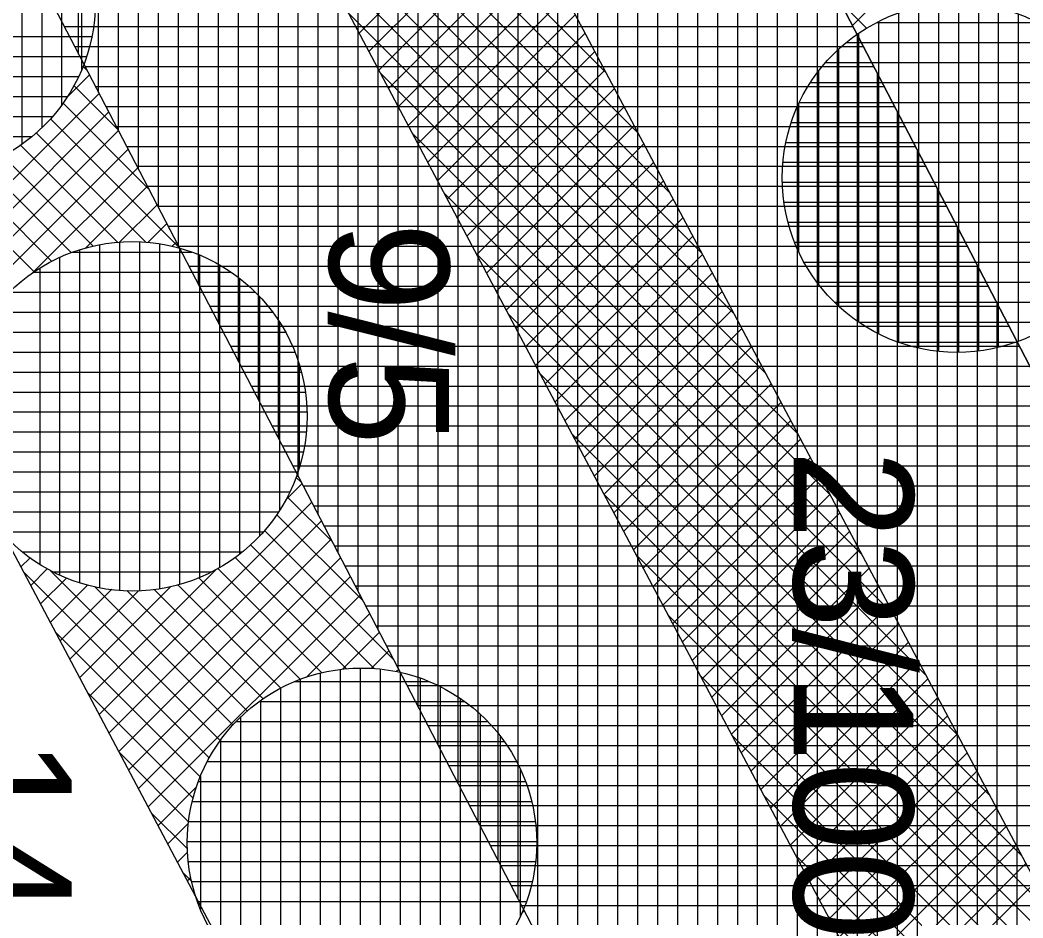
# Model space of a CAD drawing. Extents: x -565346 to -564154, y -1097386 to -1095620.
# Drawn here: x -564315.32 to -564305.27, y -1096066.64 to -1096057.65 of the extents above; entities that cross this region are included whole.
import ezdxf

# ---------------------------------------------------------------- set-up
doc = ezdxf.new("R2010")
doc.units = 0
for name, color, linetype in [('Vrstva 1', 7, 'Continuous'), ('Vrstva 40', 7, 'Continuous'), ('Vrstva 41', 7, 'Continuous'), ('Vrstva 42', 7, 'Continuous'), ('Vrstva 43', 7, 'Continuous'), ('Vrstva 44', 7, 'Continuous')]:
    doc.layers.add(name, color=color, linetype=linetype)

msp = doc.modelspace()

# ---------------------------------------------------------------- linework, layer by layer
at = {"layer": 'Vrstva 1'}
msp.add_line((-564303.06, -1096086.2), (-564321.97, -1096050.57), dxfattribs=at)
at = {"layer": 'Vrstva 41'}
for points in [[(-564213.14, -1096212.119), (-564215.677, -1096213.942), (-564248.76, -1096171.14), (-564286.49, -1096118.78), (-564303.06, -1096086.2), (-564321.97, -1096050.57), (-564327.79, -1096006.41), (-564332.63, -1095955.35), (-564334.17, -1095918.36), (-564331.082, -1095918.814), (-564329.607, -1095955.228), (-564324.705, -1096006.855), (-564319.072, -1096049.639), (-564283.916, -1096117.222), (-564246.344, -1096169.361)], [(-564317.9, -1095918.68), (-564319.837, -1095918.359), (-564322.792, -1095953.471), (-564316.779, -1095990.732), (-564317.708, -1096006.365), (-564312.296, -1096047.478), (-564277.924, -1096113.563), (-564240.773, -1096165.119), (-564207.452, -1096208.029), (-564205.9, -1096206.84), (-564239.15, -1096163.95), (-564276.21, -1096112.52), (-564310.36, -1096046.86), (-564315.7, -1096006.29), (-564314.77, -1095990.63), (-564320.6, -1095954.5), (-564320.51, -1095950.21)]]:
    msp.add_lwpolyline(points, close=True, dxfattribs=at)
at = {"layer": 'Vrstva 42'}
for p, q in [((-564314.273, -1096053.348), (-564309.447, -1096058.174)), ((-564313.953, -1096053.951), (-564309.127, -1096058.777)), ((-564313.633, -1096054.554), (-564308.807, -1096059.38)), ((-564313.313, -1096055.157), (-564308.486, -1096059.983)), ((-564312.993, -1096055.76), (-564308.166, -1096060.586)), ((-564310.443, -1096056.298), (-564311.922, -1096057.777)), ((-564305.494, -1096056.216), (-564306.979, -1096057.701)), ((-564312.673, -1096056.363), (-564307.846, -1096061.189)), ((-564310.345, -1096056.483), (-564311.824, -1096057.962)), ((-564310.246, -1096056.668), (-564311.725, -1096058.147)), ((-564310.148, -1096056.853), (-564311.627, -1096058.332)), ((-564312.353, -1096056.966), (-564307.526, -1096061.792)), ((-564310.05, -1096057.038), (-564311.529, -1096058.516)), ((-564309.952, -1096057.222), (-564311.431, -1096058.701)), ((-564309.854, -1096057.407), (-564311.333, -1096058.886)), ((-564307.101, -1096057.467), (-564306.84, -1096057.728)), ((-564312.033, -1096057.569), (-564307.206, -1096062.395)), ((-564309.756, -1096057.592), (-564311.235, -1096059.071)), ((-564309.658, -1096057.777), (-564311.137, -1096059.256)), ((-564309.56, -1096057.961), (-564311.039, -1096059.44)), ((-564314.689, -1096058.108), (-564314.642, -1096058.155)), ((-564314.622, -1096058.193), (-564314.854, -1096058.426)), ((-564311.712, -1096058.171), (-564306.886, -1096062.998)), ((-564309.462, -1096058.146), (-564310.941, -1096059.625)), ((-564314.779, -1096058.301), (-564314.335, -1096058.744)), ((-564314.525, -1096058.38), (-564316.681, -1096060.535)), ((-564309.364, -1096058.331), (-564310.843, -1096059.81)), ((-564314.887, -1096058.476), (-564314.029, -1096059.334)), ((-564314.428, -1096058.566), (-564316.583, -1096060.72)), ((-564309.266, -1096058.516), (-564310.745, -1096059.995)), ((-564315.012, -1096058.633), (-564313.722, -1096059.923)), ((-564309.168, -1096058.7), (-564310.647, -1096060.179)), ((-564314.332, -1096058.752), (-564316.485, -1096060.905)), ((-564315.155, -1096058.774), (-564314.057, -1096059.871)), ((-564311.392, -1096058.774), (-564306.566, -1096063.601)), ((-564315.313, -1096058.898), (-564314.339, -1096059.872)), ((-564309.069, -1096058.885), (-564310.548, -1096060.364)), ((-564314.235, -1096058.938), (-564316.387, -1096061.09)), ((-564315.489, -1096059.005), (-564314.585, -1096059.909)), ((-564315.683, -1096059.094), (-564314.802, -1096059.975)), ((-564308.971, -1096059.07), (-564310.45, -1096060.549)), ((-564316.138, -1096059.204), (-564315.175, -1096060.167)), ((-564315.898, -1096059.162), (-564314.998, -1096060.062)), ((-564314.138, -1096059.124), (-564315.193, -1096060.178)), ((-564314.041, -1096059.31), (-564314.662, -1096059.93)), ((-564308.873, -1096059.255), (-564310.352, -1096060.734)), ((-564311.072, -1096059.377), (-564306.246, -1096064.204)), ((-564313.945, -1096059.496), (-564314.32, -1096059.871)), ((-564308.775, -1096059.439), (-564310.254, -1096060.918)), ((-564313.848, -1096059.682), (-564314.038, -1096059.873)), ((-564308.677, -1096059.624), (-564310.156, -1096061.103)), ((-564308.579, -1096059.809), (-564310.058, -1096061.288)), ((-564313.751, -1096059.868), (-564313.795, -1096059.912)), ((-564310.752, -1096059.98), (-564305.926, -1096064.807)), ((-564308.481, -1096059.994), (-564309.96, -1096061.473)), ((-564308.383, -1096060.178), (-564309.862, -1096061.657)), ((-564308.285, -1096060.363), (-564309.764, -1096061.842)), ((-564310.432, -1096060.583), (-564305.606, -1096065.41)), ((-564308.187, -1096060.548), (-564309.666, -1096062.027)), ((-564308.089, -1096060.733), (-564309.568, -1096062.212)), ((-564307.991, -1096060.917), (-564309.47, -1096062.396)), ((-564307.892, -1096061.102), (-564309.371, -1096062.581)), ((-564310.112, -1096061.186), (-564305.286, -1096066.013)), ((-564307.794, -1096061.287), (-564309.273, -1096062.766)), ((-564307.696, -1096061.472), (-564309.175, -1096062.951)), ((-564307.598, -1096061.656), (-564309.077, -1096063.135)), ((-564309.792, -1096061.789), (-564304.965, -1096066.616)), ((-564307.5, -1096061.841), (-564308.979, -1096063.32)), ((-564307.402, -1096062.026), (-564308.881, -1096063.505)), ((-564312.555, -1096062.222), (-564312.496, -1096062.281)), ((-564307.304, -1096062.211), (-564308.783, -1096063.69)), ((-564312.493, -1096062.287), (-564312.66, -1096062.454)), ((-564312.642, -1096062.418), (-564312.189, -1096062.871)), ((-564309.472, -1096062.392), (-564304.645, -1096067.218)), ((-564307.206, -1096062.395), (-564308.685, -1096063.874)), ((-564312.396, -1096062.473), (-564314.524, -1096064.6)), ((-564312.747, -1096062.595), (-564311.882, -1096063.46)), ((-564307.108, -1096062.58), (-564308.587, -1096064.059)), ((-564312.299, -1096062.659), (-564314.426, -1096064.785)), ((-564312.87, -1096062.756), (-564311.576, -1096064.05)), ((-564307.01, -1096062.765), (-564308.489, -1096064.244)), ((-564312.202, -1096062.845), (-564314.327, -1096064.97)), ((-564313.009, -1096062.9), (-564311.767, -1096064.141)), ((-564313.163, -1096063.028), (-564312.049, -1096064.142)), ((-564309.152, -1096062.995), (-564304.325, -1096067.821)), ((-564306.912, -1096062.95), (-564308.391, -1096064.429)), ((-564315.219, -1096063.033), (-564315.308, -1096063.122)), ((-564312.106, -1096063.031), (-564314.229, -1096065.155)), ((-564315.282, -1096063.172), (-564313.422, -1096065.032)), ((-564315.045, -1096063.142), (-564315.21, -1096063.307)), ((-564315.012, -1096063.159), (-564313.312, -1096064.859)), ((-564313.354, -1096063.148), (-564314.622, -1096064.416)), ((-564312.009, -1096063.217), (-564314.131, -1096065.34)), ((-564313.527, -1096063.23), (-564312.509, -1096064.248)), ((-564313.336, -1096063.138), (-564312.293, -1096064.181)), ((-564306.814, -1096063.135), (-564308.293, -1096064.614)), ((-564314.853, -1096063.233), (-564315.112, -1096063.492)), ((-564314.641, -1096063.304), (-564315.014, -1096063.677)), ((-564313.809, -1096063.32), (-564314.72, -1096064.231)), ((-564314.564, -1096063.324), (-564313.185, -1096064.704)), ((-564313.738, -1096063.301), (-564312.704, -1096064.335)), ((-564306.715, -1096063.319), (-564308.194, -1096064.798)), ((-564314.397, -1096063.343), (-564314.916, -1096063.861)), ((-564314.132, -1096063.361), (-564314.818, -1096064.046)), ((-564314.247, -1096063.358), (-564313.041, -1096064.564)), ((-564311.912, -1096063.403), (-564314.033, -1096065.524)), ((-564313.974, -1096063.348), (-564312.881, -1096064.441)), ((-564306.617, -1096063.504), (-564308.096, -1096064.983)), ((-564311.815, -1096063.589), (-564312.453, -1096064.227)), ((-564308.832, -1096063.598), (-564304.005, -1096068.424)), ((-564306.519, -1096063.689), (-564307.998, -1096065.168)), ((-564314.962, -1096063.775), (-564313.513, -1096065.224)), ((-564311.718, -1096063.775), (-564312.089, -1096064.146)), ((-564306.421, -1096063.874), (-564307.9, -1096065.353)), ((-564311.622, -1096063.961), (-564311.8, -1096064.139)), ((-564306.323, -1096064.058), (-564307.802, -1096065.537)), ((-564311.525, -1096064.147), (-564311.547, -1096064.169)), ((-564308.512, -1096064.201), (-564303.685, -1096069.027)), ((-564306.225, -1096064.243), (-564307.704, -1096065.722)), ((-564314.642, -1096064.378), (-564313.583, -1096065.436)), ((-564306.127, -1096064.428), (-564307.606, -1096065.907)), ((-564306.029, -1096064.613), (-564307.508, -1096066.092)), ((-564308.192, -1096064.804), (-564303.365, -1096069.63)), ((-564305.931, -1096064.797), (-564307.41, -1096066.276)), ((-564314.322, -1096064.98), (-564313.63, -1096065.673)), ((-564305.833, -1096064.982), (-564307.312, -1096066.461)), ((-564305.735, -1096065.167), (-564307.214, -1096066.646)), ((-564313.551, -1096065.325), (-564313.935, -1096065.709)), ((-564307.872, -1096065.407), (-564303.045, -1096070.233)), ((-564305.636, -1096065.352), (-564307.116, -1096066.831)), ((-564305.538, -1096065.536), (-564307.017, -1096067.015)), ((-564314.002, -1096065.583), (-564313.641, -1096065.945)), ((-564313.632, -1096065.689), (-564313.837, -1096065.894)), ((-564305.44, -1096065.721), (-564306.919, -1096067.2)), ((-564305.342, -1096065.906), (-564306.821, -1096067.385)), ((-564313.639, -1096065.978), (-564313.739, -1096066.079)), ((-564307.551, -1096066.009), (-564302.725, -1096070.836)), ((-564305.244, -1096066.091), (-564306.723, -1096067.57)), ((-564313.682, -1096066.186), (-564313.601, -1096066.267)), ((-564313.609, -1096066.231), (-564313.641, -1096066.263)), ((-564305.146, -1096066.275), (-564306.625, -1096067.754)), ((-564310.267, -1096066.566), (-564310.294, -1096066.593)), ((-564307.231, -1096066.612), (-564302.405, -1096071.439))]:
    msp.add_line(p, q, dxfattribs=at)
msp.add_lwpolyline([(-564322.318, -1095918.024), (-564324.311, -1095917.856), (-564327.322, -1095953.642), (-564321.3, -1095990.958), (-564322.226, -1096006.529), (-564316.652, -1096048.867), (-564298.213, -1096083.6), (-564281.777, -1096115.914), (-564244.285, -1096167.937), (-564211.109, -1096210.658), (-564209.483, -1096209.49), (-564242.801, -1096166.581), (-564280.063, -1096114.871), (-564296.384, -1096082.78), (-564314.716, -1096048.249), (-564320.218, -1096006.455), (-564319.291, -1095990.856), (-564325.309, -1095953.567)], close=True, dxfattribs=at)
at = {"layer": 'Vrstva 43'}
for p, q in [((-564314.73, -1096057.986), (-564314.73, -1096028.988)), ((-564314.53, -1096058.37), (-564314.53, -1096030.507)), ((-564314.33, -1096058.755), (-564314.33, -1096032.026)), ((-564314.13, -1096059.139), (-564314.13, -1096033.546)), ((-564313.93, -1096059.524), (-564313.93, -1096035.065)), ((-564313.73, -1096059.908), (-564313.73, -1096036.584)), ((-564313.53, -1096060.293), (-564313.53, -1096038.104)), ((-564313.33, -1096060.677), (-564313.33, -1096039.623)), ((-564313.13, -1096061.062), (-564313.13, -1096041.142)), ((-564312.93, -1096061.446), (-564312.93, -1096042.662)), ((-564312.73, -1096061.831), (-564312.73, -1096044.181)), ((-564312.53, -1096062.215), (-564312.53, -1096045.7)), ((-564312.33, -1096062.6), (-564312.33, -1096047.22)), ((-564312.13, -1096062.984), (-564312.13, -1096047.797)), ((-564311.93, -1096063.369), (-564311.93, -1096048.182)), ((-564311.73, -1096063.753), (-564311.73, -1096048.566)), ((-564311.53, -1096064.138), (-564311.53, -1096048.951)), ((-564311.33, -1096064.522), (-564311.33, -1096049.335)), ((-564311.13, -1096064.906), (-564311.13, -1096049.72)), ((-564310.93, -1096065.291), (-564310.93, -1096050.104)), ((-564310.73, -1096065.675), (-564310.73, -1096050.489)), ((-564310.53, -1096066.06), (-564310.53, -1096050.873)), ((-564310.33, -1096066.444), (-564310.33, -1096051.258)), ((-564310.13, -1096066.829), (-564310.13, -1096051.642)), ((-564309.93, -1096067.213), (-564309.93, -1096052.027)), ((-564309.73, -1096067.598), (-564309.73, -1096052.411)), ((-564309.53, -1096067.982), (-564309.53, -1096052.796)), ((-564309.33, -1096068.367), (-564309.33, -1096053.181)), ((-564309.13, -1096068.751), (-564309.13, -1096053.565)), ((-564308.93, -1096069.136), (-564308.93, -1096053.95)), ((-564308.73, -1096069.52), (-564308.73, -1096054.334)), ((-564308.53, -1096069.905), (-564308.53, -1096054.719)), ((-564308.33, -1096070.289), (-564308.33, -1096055.103)), ((-564308.13, -1096070.674), (-564308.13, -1096055.488)), ((-564307.93, -1096071.058), (-564307.93, -1096055.872)), ((-564307.73, -1096071.443), (-564307.73, -1096056.257)), ((-564307.53, -1096071.827), (-564307.53, -1096056.641)), ((-564307.33, -1096072.212), (-564307.33, -1096057.026)), ((-564307.13, -1096072.596), (-564307.13, -1096057.41)), ((-564314.874, -1096057.71), (-564306.974, -1096057.71)), ((-564306.93, -1096072.98), (-564306.93, -1096057.795)), ((-564314.77, -1096057.91), (-564306.87, -1096057.91)), ((-564314.665, -1096058.11), (-564306.766, -1096058.11)), ((-564306.73, -1096073.365), (-564306.73, -1096058.179)), ((-564314.561, -1096058.31), (-564306.662, -1096058.31)), ((-564314.457, -1096058.51), (-564306.558, -1096058.51)), ((-564306.53, -1096073.749), (-564306.53, -1096058.564)), ((-564314.353, -1096058.71), (-564306.454, -1096058.71)), ((-564314.249, -1096058.91), (-564306.35, -1096058.91)), ((-564306.33, -1096074.134), (-564306.33, -1096058.948)), ((-564314.145, -1096059.11), (-564306.246, -1096059.11)), ((-564314.041, -1096059.31), (-564306.142, -1096059.31)), ((-564306.13, -1096074.518), (-564306.13, -1096059.333)), ((-564313.937, -1096059.51), (-564306.038, -1096059.51)), ((-564313.833, -1096059.71), (-564305.934, -1096059.71)), ((-564305.93, -1096074.903), (-564305.93, -1096059.718)), ((-564313.729, -1096059.91), (-564305.83, -1096059.91)), ((-564313.625, -1096060.11), (-564305.726, -1096060.11)), ((-564305.73, -1096075.287), (-564305.73, -1096060.102)), ((-564313.521, -1096060.31), (-564305.622, -1096060.31)), ((-564313.417, -1096060.51), (-564305.518, -1096060.51)), ((-564305.53, -1096075.672), (-564305.53, -1096060.487)), ((-564313.313, -1096060.71), (-564305.414, -1096060.71)), ((-564313.209, -1096060.91), (-564305.31, -1096060.91)), ((-564305.33, -1096076.056), (-564305.33, -1096060.871)), ((-564313.105, -1096061.11), (-564305.206, -1096061.11)), ((-564313.001, -1096061.31), (-564305.102, -1096061.31)), ((-564312.897, -1096061.51), (-564304.998, -1096061.51)), ((-564312.793, -1096061.71), (-564304.894, -1096061.71)), ((-564312.689, -1096061.91), (-564304.79, -1096061.91)), ((-564312.585, -1096062.11), (-564304.686, -1096062.11)), ((-564312.481, -1096062.31), (-564304.582, -1096062.31)), ((-564312.377, -1096062.51), (-564304.478, -1096062.51)), ((-564312.273, -1096062.71), (-564304.374, -1096062.71)), ((-564312.169, -1096062.91), (-564304.27, -1096062.91)), ((-564312.065, -1096063.11), (-564304.166, -1096063.11)), ((-564311.96, -1096063.31), (-564304.061, -1096063.31)), ((-564311.856, -1096063.51), (-564303.957, -1096063.51)), ((-564311.752, -1096063.71), (-564303.853, -1096063.71)), ((-564311.648, -1096063.91), (-564303.749, -1096063.91)), ((-564311.544, -1096064.11), (-564303.645, -1096064.11)), ((-564311.44, -1096064.31), (-564303.541, -1096064.31)), ((-564311.336, -1096064.51), (-564303.437, -1096064.51)), ((-564311.232, -1096064.71), (-564303.333, -1096064.71)), ((-564311.128, -1096064.91), (-564303.229, -1096064.91)), ((-564311.024, -1096065.11), (-564303.125, -1096065.11)), ((-564310.92, -1096065.31), (-564303.021, -1096065.31)), ((-564310.816, -1096065.51), (-564302.917, -1096065.51)), ((-564310.712, -1096065.71), (-564302.813, -1096065.71)), ((-564310.608, -1096065.91), (-564302.709, -1096065.91)), ((-564310.504, -1096066.11), (-564302.605, -1096066.11)), ((-564310.4, -1096066.31), (-564302.501, -1096066.31)), ((-564310.296, -1096066.51), (-564302.397, -1096066.51))]:
    msp.add_line(p, q, dxfattribs=at)
for points in [[(-564173.087, -1096301.985), (-564179.49, -1096264.63), (-564192.762, -1096228.697), (-564195.888, -1096224.348), (-564194.264, -1096223.181), (-564206.02, -1096206.88), (-564207.452, -1096208.029), (-564240.773, -1096165.119), (-564277.924, -1096113.563), (-564312.296, -1096047.478), (-564317.708, -1096006.365)], [(-564324.705, -1096006.855), (-564319.072, -1096049.639), (-564283.916, -1096117.222), (-564246.344, -1096169.361), (-564213.14, -1096212.119), (-564215.677, -1096213.942), (-564204.005, -1096230.182), (-564201.974, -1096228.723), (-564199.442, -1096232.246), (-564186.765, -1096266.582), (-564180.797, -1096301.38)]]:
    msp.add_lwpolyline(points, dxfattribs=at)
at = {"layer": 'Vrstva 44'}
for p, q in [((-564315.3, -1096056.038), (-564315.3, -1096058.889)), ((-564315.1, -1096056.203), (-564315.1, -1096058.724)), ((-564314.9, -1096056.433), (-564314.9, -1096058.496)), ((-564314.7, -1096056.785), (-564314.7, -1096058.14)), ((-564306.12, -1096057.485), (-564306.12, -1096060.963)), ((-564305.92, -1096057.475), (-564305.92, -1096060.972)), ((-564305.72, -1096057.488), (-564305.72, -1096060.959)), ((-564306.52, -1096057.577), (-564306.52, -1096060.871)), ((-564306.32, -1096057.519), (-564306.32, -1096060.931)), ((-564305.52, -1096057.526), (-564305.52, -1096060.923)), ((-564305.32, -1096057.587), (-564305.32, -1096060.862)), ((-564306.737, -1096057.67), (-564305.132, -1096057.67)), ((-564306.72, -1096057.661), (-564306.72, -1096060.787)), ((-564306.92, -1096057.78), (-564306.92, -1096060.668)), ((-564318.026, -1096057.81), (-564314.599, -1096057.81)), ((-564307.04, -1096057.87), (-564304.826, -1096057.87)), ((-564307.12, -1096057.938), (-564307.12, -1096060.509)), ((-564317.974, -1096058.01), (-564314.652, -1096058.01)), ((-564307.249, -1096058.07), (-564304.621, -1096058.07)), ((-564307.32, -1096058.158), (-564307.32, -1096060.29)), ((-564317.894, -1096058.21), (-564314.73, -1096058.21)), ((-564307.399, -1096058.27), (-564304.469, -1096058.27)), ((-564317.782, -1096058.41), (-564314.842, -1096058.41)), ((-564307.52, -1096058.484), (-564307.52, -1096059.962)), ((-564307.513, -1096058.47), (-564304.357, -1096058.47)), ((-564317.634, -1096058.61), (-564314.992, -1096058.61)), ((-564307.593, -1096058.67), (-564304.275, -1096058.67)), ((-564317.428, -1096058.81), (-564315.197, -1096058.81)), ((-564307.646, -1096058.87), (-564304.221, -1096058.87)), ((-564307.676, -1096059.07), (-564304.193, -1096059.07)), ((-564307.683, -1096059.27), (-564304.187, -1096059.27)), ((-564307.666, -1096059.47), (-564304.203, -1096059.47)), ((-564307.625, -1096059.67), (-564304.242, -1096059.67)), ((-564314.52, -1096059.895), (-564314.52, -1096063.33)), ((-564314.32, -1096059.869), (-564314.32, -1096063.357)), ((-564314.12, -1096059.866), (-564314.12, -1096063.36)), ((-564313.92, -1096059.887), (-564313.92, -1096063.342)), ((-564307.559, -1096059.87), (-564304.309, -1096059.87)), ((-564314.79, -1096059.97), (-564313.596, -1096059.97)), ((-564314.72, -1096059.947), (-564314.72, -1096063.28)), ((-564313.72, -1096059.93), (-564313.72, -1096063.298)), ((-564313.52, -1096059.998), (-564313.52, -1096063.227)), ((-564314.92, -1096060.024), (-564314.92, -1096063.202)), ((-564313.32, -1096060.098), (-564313.32, -1096063.129)), ((-564307.465, -1096060.07), (-564304.405, -1096060.07)), ((-564315.178, -1096060.17), (-564313.204, -1096060.17)), ((-564315.12, -1096060.13), (-564315.12, -1096063.096)), ((-564313.12, -1096060.232), (-564313.12, -1096062.995)), ((-564307.335, -1096060.27), (-564304.531, -1096060.27)), ((-564315.421, -1096060.37), (-564312.96, -1096060.37)), ((-564312.92, -1096060.414), (-564312.92, -1096062.814)), ((-564307.162, -1096060.47), (-564304.708, -1096060.47)), ((-564315.596, -1096060.57), (-564312.789, -1096060.57)), ((-564312.72, -1096060.67), (-564312.72, -1096062.558)), ((-564306.917, -1096060.67), (-564304.952, -1096060.67)), ((-564315.723, -1096060.77), (-564312.658, -1096060.77)), ((-564306.523, -1096060.87), (-564305.342, -1096060.87)), ((-564315.817, -1096060.97), (-564312.566, -1096060.97)), ((-564312.52, -1096061.099), (-564312.52, -1096062.125)), ((-564315.884, -1096061.17), (-564312.501, -1096061.17)), ((-564315.924, -1096061.37), (-564312.46, -1096061.37)), ((-564315.939, -1096061.57), (-564312.442, -1096061.57)), ((-564315.933, -1096061.77), (-564312.45, -1096061.77)), ((-564315.903, -1096061.97), (-564312.48, -1096061.97)), ((-564315.85, -1096062.17), (-564312.534, -1096062.17)), ((-564315.768, -1096062.37), (-564312.614, -1096062.37)), ((-564315.655, -1096062.57), (-564312.728, -1096062.57)), ((-564315.504, -1096062.77), (-564312.88, -1096062.77)), ((-564315.296, -1096062.97), (-564313.089, -1096062.97)), ((-564314.991, -1096063.17), (-564313.395, -1096063.17)), ((-564312.31, -1096064.186), (-564312.31, -1096067.582)), ((-564312.11, -1096064.149), (-564312.11, -1096067.62)), ((-564311.91, -1096064.135), (-564311.91, -1096067.632)), ((-564311.71, -1096064.144), (-564311.71, -1096067.622)), ((-564311.51, -1096064.177), (-564311.51, -1096067.589)), ((-564312.566, -1096064.27), (-564311.216, -1096064.27)), ((-564312.51, -1096064.247), (-564312.51, -1096067.52)), ((-564311.31, -1096064.236), (-564311.31, -1096067.533)), ((-564311.11, -1096064.32), (-564311.11, -1096067.448)), ((-564312.71, -1096064.338), (-564312.71, -1096067.431)), ((-564312.922, -1096064.47), (-564310.865, -1096064.47)), ((-564312.91, -1096064.462), (-564312.91, -1096067.305)), ((-564310.91, -1096064.437), (-564310.91, -1096067.329)), ((-564313.11, -1096064.628), (-564313.11, -1096067.141)), ((-564310.71, -1096064.597), (-564310.71, -1096067.173)), ((-564313.151, -1096064.67), (-564310.634, -1096064.67)), ((-564310.51, -1096064.815), (-564310.51, -1096066.954)), ((-564313.319, -1096064.87), (-564310.468, -1096064.87)), ((-564313.31, -1096064.857), (-564313.31, -1096066.909)), ((-564313.44, -1096065.07), (-564310.345, -1096065.07)), ((-564313.51, -1096065.219), (-564313.51, -1096066.548)), ((-564310.31, -1096065.142), (-564310.31, -1096066.627)), ((-564313.531, -1096065.27), (-564310.256, -1096065.27)), ((-564313.593, -1096065.47), (-564310.194, -1096065.47)), ((-564313.628, -1096065.67), (-564310.156, -1096065.67)), ((-564313.641, -1096065.87), (-564310.144, -1096065.87)), ((-564313.631, -1096066.07), (-564310.155, -1096066.07)), ((-564313.599, -1096066.27), (-564310.188, -1096066.27)), ((-564313.541, -1096066.47), (-564310.245, -1096066.47))]:
    msp.add_line(p, q, dxfattribs=at)
for centre in [(-564316.312, -1096057.464), (-564305.934, -1096059.224), (-564314.192, -1096061.613), (-564311.893, -1096065.884)]:
    msp.add_circle(centre, 1.75, dxfattribs=at)

# ---------------------------------------------------------------- texts
at = {"layer": 'Vrstva 40'}
for s, p in [('9/5', (-564312.22, -1096059.67)), ('23/100', (-564307.57, -1096061.95)), ('14/100', (-564316, -1096064.84))]:
    msp.add_text(s, height=1.2, rotation=270, dxfattribs=at).set_placement(p)

doc.saveas('drawing.dxf')
